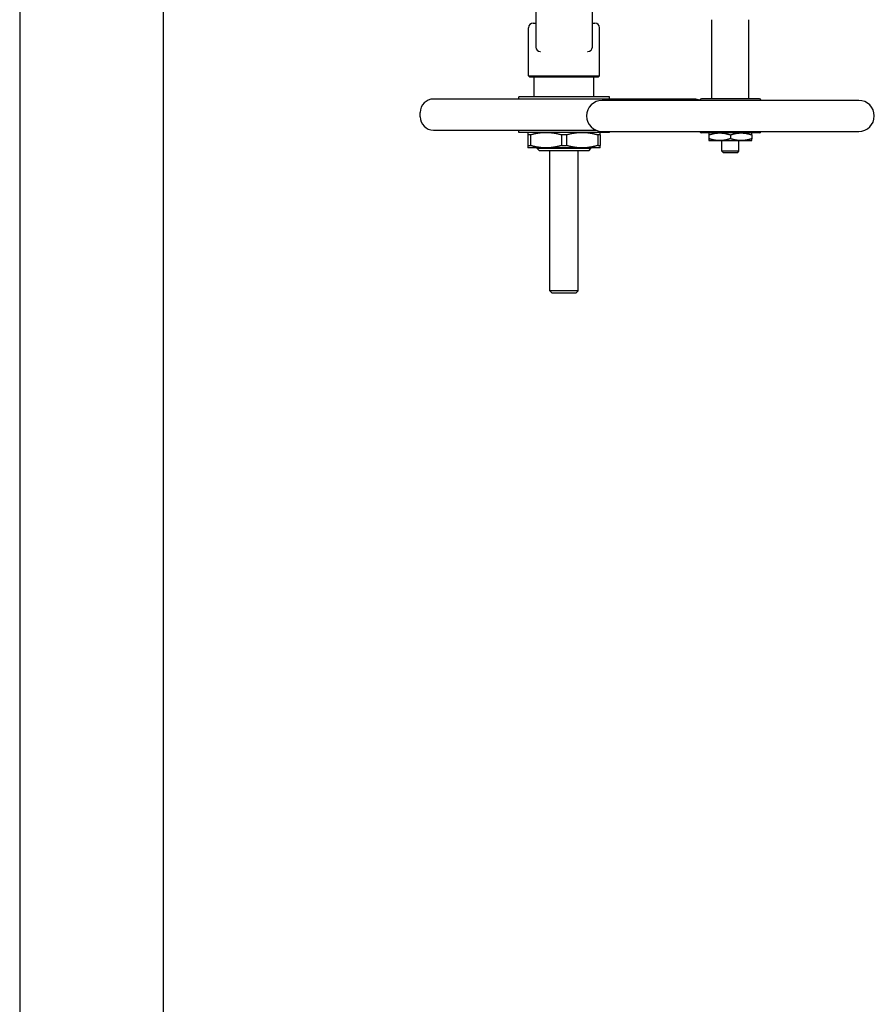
# Model space of a CAD drawing. Header units: inches. Extents: x 18 to 846, y -67 to 561.
# Tile 609 of 656: x 439 to 462, y 501 to 528. Entities that reach past the tile are written whole.
import ezdxf

# ---------------------------------------------------------------- set-up
doc = ezdxf.new("R2010")
doc.units = ezdxf.units.IN
doc.header["$LTSCALE"] = 24
doc.header["$MEASUREMENT"] = 0
doc.layers.add('Visible (ANSI)', color=7, linetype='Continuous', lineweight=30)

msp = doc.modelspace()

# ---------------------------------------------------------------- linework, layer by layer
at = {"layer": 'Visible (ANSI)'}
for p, q in [((438.67843, 536.00673), (438.67843, 481.8653)), ((442.67843, 476.75029), (442.67843, 536.00673)), ((453.02103, 528.36242), (453.02103, 527.3837)), ((454.59583, 527.3837), (454.59583, 528.36242)), ((452.94918, 528.0461), (453.02103, 528.0461)), ((454.59583, 528.0461), (454.66768, 528.0461)), ((457.92162, 525.94279), (457.92162, 528.14453)), ((458.94524, 525.94279), (458.94524, 528.14453)), ((452.82418, 526.58129), (452.82418, 527.9211)), ((454.79268, 526.58129), (454.79268, 527.9211)), ((453.14603, 527.2587), (453.1555, 527.2587)), ((454.46136, 527.2587), (454.47083, 527.2587)), ((452.82418, 526.58129), (454.79268, 526.58129)), ((452.85543, 526.55004), (452.82418, 526.58129)), ((454.76143, 526.55004), (452.85543, 526.55004)), ((452.98166, 525.99886), (452.98166, 526.55004)), ((454.6352, 525.99886), (454.6352, 526.55004)), ((454.76143, 526.55004), (454.79268, 526.58129)), ((457.43441, 525.9398), (450.18244, 525.9398)), ((455.06827, 525.99886), (452.54859, 525.99886)), ((452.54859, 525.9398), (452.54859, 525.99886)), ((462.00036, 525.90342), (454.8665, 525.90342)), ((455.06827, 525.9398), (455.06827, 525.99886)), ((459.2415, 525.94279), (457.62536, 525.94279)), ((449.80843, 525.44768), (449.80843, 525.56579)), ((450.18244, 525.07366), (454.69276, 525.07366)), ((452.54859, 525.0146), (452.54859, 525.07366)), ((455.06827, 525.0146), (452.54859, 525.0146)), ((454.8665, 525.03728), (462.00036, 525.03728)), ((455.06827, 525.0146), (455.06827, 525.03728)), ((459.2415, 524.99791), (457.62536, 524.99791)), ((452.80449, 524.94641), (452.80449, 524.64972)), ((452.8725, 524.94641), (452.80449, 524.94641)), ((452.8725, 524.94641), (452.8725, 524.64972)), ((453.74043, 524.94641), (453.74043, 524.64972)), ((453.87643, 524.94641), (453.74043, 524.94641)), ((453.87643, 524.94641), (453.87643, 524.64972)), ((454.74436, 524.94641), (454.74436, 524.64972)), ((454.81237, 524.94641), (454.74436, 524.94641)), ((454.81237, 524.94641), (454.81237, 524.64972)), ((457.83693, 524.94463), (457.83693, 524.83819)), ((457.83693, 524.78491), (458.13518, 524.78491)), ((458.13518, 524.78491), (458.73168, 524.78491)), ((458.19721, 524.48899), (458.19721, 524.78491)), ((458.43343, 524.94463), (458.43343, 524.83819)), ((458.66965, 524.48899), (458.66965, 524.78491)), ((458.73168, 524.78491), (459.02993, 524.78491)), ((459.02993, 524.94463), (459.02993, 524.83819)), ((452.80449, 524.64972), (452.8725, 524.64972)), ((453.30646, 524.58153), (452.80449, 524.58153)), ((453.0604, 524.56529), (453.0604, 524.58153)), ((454.55646, 524.56529), (453.0604, 524.56529)), ((453.1229, 524.50279), (453.0604, 524.56529)), ((454.49396, 524.50279), (453.1229, 524.50279)), ((454.3104, 524.58153), (453.30646, 524.58153)), ((453.41473, 520.60923), (453.41473, 524.50279)), ((453.74043, 524.64972), (453.87643, 524.64972)), ((454.20213, 520.60923), (454.20213, 524.50279)), ((454.81237, 524.58153), (454.3104, 524.58153)), ((454.49396, 524.50279), (454.55646, 524.56529)), ((454.55646, 524.56529), (454.55646, 524.58153)), ((454.74436, 524.64972), (454.81237, 524.64972)), ((458.66965, 524.48899), (458.19721, 524.48899)), ((458.23947, 524.44673), (458.19721, 524.48899)), ((458.62739, 524.44673), (458.23947, 524.44673)), ((458.62739, 524.44673), (458.66965, 524.48899)), ((454.20213, 520.60923), (453.41473, 520.60923)), ((453.47723, 520.54673), (453.41473, 520.60923)), ((454.13963, 520.54673), (454.20213, 520.60923)), ((454.13963, 520.54673), (453.47723, 520.54673))]:
    msp.add_line(p, q, dxfattribs=at)
for centre, radius, start, end in [((452.94918, 527.9211), 0.125, 90, 180), ((454.66768, 527.9211), 0.125, 0, 90), ((453.14603, 527.3837), 0.125, 180, 270), ((454.47083, 527.3837), 0.125, 270, 0), ((450.18244, 525.56579), 0.37402, 90, 180), ((454.8665, 525.47035), 0.43307, 90, 270), ((457.43441, 525.56579), 0.37402, 66.055334, 90), ((457.42949, 525.92311), 0.15748, 352.819244, 354.26083), ((457.62536, 525.90342), 0.03937, 90, 174.26083), ((459.2415, 525.90342), 0.03937, 5.73917, 90), ((459.43737, 525.92311), 0.15748, 185.73917, 187.180756), ((462.00036, 525.47035), 0.43307, 270, 90), ((450.18244, 525.44768), 0.37402, 180, 270), ((457.42949, 525.0176), 0.15748, 5.73917, 7.180756), ((457.62536, 525.03728), 0.03937, 185.73917, 270), ((459.2415, 525.03728), 0.03937, 270, 354.26083), ((459.43737, 525.0176), 0.15748, 172.819244, 174.26083)]:
    msp.add_arc(centre, radius, start, end, dxfattribs=at)
for points, weights in [([(452.80449, 525.0146), (452.80449, 525.0146), (452.80449, 524.94641)], [1, 1.03775343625, 1.0171026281]), ([(452.8725, 524.94641), (453.10153, 525.0146), (453.30646, 525.0146)], [1.0171026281, 1.03775343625, 1]), ([(453.30646, 525.0146), (453.51139, 525.0146), (453.74043, 524.94641)], [1, 1.03775343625, 1.0171026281]), ([(453.87643, 524.94641), (454.10547, 525.0146), (454.3104, 525.0146)], [1.0171026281, 1.03775343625, 1]), ([(454.3104, 525.0146), (454.51533, 525.0146), (454.74436, 524.94641)], [1, 1.03775343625, 1.0171026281]), ([(454.81237, 524.94641), (454.81237, 525.0146), (454.81237, 525.0146)], [1.0171026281, 1.03775343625, 1]), ([(457.83693, 524.99791), (457.83693, 524.99791), (457.83693, 524.94463)], [1, 1.04314139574, 1.01001874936]), ([(457.83693, 524.94463), (457.99676, 524.99791), (458.13518, 524.99791)], [1.01001874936, 1.04314139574, 1]), ([(458.13518, 524.99791), (458.2736, 524.99791), (458.43343, 524.94463)], [1, 1.04314139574, 1.01001874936]), ([(458.43343, 524.94463), (458.59326, 524.99791), (458.73168, 524.99791)], [1.01001874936, 1.04314139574, 1]), ([(458.73168, 524.99791), (458.8701, 524.99791), (459.02993, 524.94463)], [1, 1.04314139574, 1.01001874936]), ([(459.02993, 524.94463), (459.02993, 524.99791), (459.02993, 524.99791)], [1.01001874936, 1.04314139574, 1]), ([(457.83693, 524.83819), (457.83693, 524.78491), (457.83693, 524.78491)], [1.01001874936, 1.04314139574, 1]), ([(458.13518, 524.78491), (457.99676, 524.78491), (457.83693, 524.83819)], [1, 1.04314139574, 1.01001874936]), ([(458.43343, 524.83819), (458.2736, 524.78491), (458.13518, 524.78491)], [1.01001874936, 1.04314139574, 1]), ([(458.73168, 524.78491), (458.59326, 524.78491), (458.43343, 524.83819)], [1, 1.04314139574, 1.01001874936]), ([(459.02993, 524.83819), (458.8701, 524.78491), (458.73168, 524.78491)], [1.01001874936, 1.04314139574, 1]), ([(459.02993, 524.78491), (459.02993, 524.78491), (459.02993, 524.83819)], [1, 1.04314139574, 1.01001874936]), ([(452.80449, 524.64972), (452.80449, 524.58153), (452.80449, 524.58153)], [1.0171026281, 1.03775343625, 1]), ([(453.30646, 524.58153), (453.10153, 524.58153), (452.8725, 524.64972)], [1, 1.03775343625, 1.0171026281]), ([(453.74043, 524.64972), (453.51139, 524.58153), (453.30646, 524.58153)], [1.0171026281, 1.03775343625, 1]), ([(454.3104, 524.58153), (454.10547, 524.58153), (453.87643, 524.64972)], [1, 1.03775343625, 1.0171026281]), ([(454.74436, 524.64972), (454.51533, 524.58153), (454.3104, 524.58153)], [1.0171026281, 1.03775343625, 1]), ([(454.81237, 524.58153), (454.81237, 524.58153), (454.81237, 524.64972)], [1, 1.03775343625, 1.0171026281])]:
    msp.add_rational_spline(points, weights, degree=2, dxfattribs=at)

doc.saveas('drawing.dxf')
